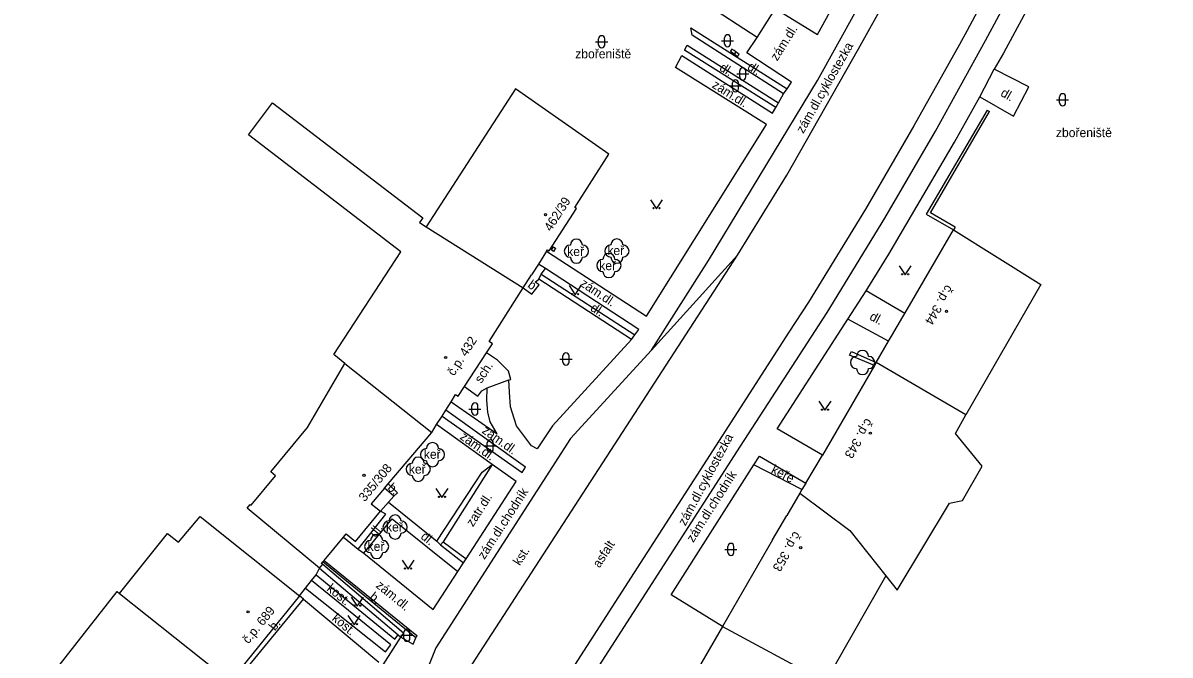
# Model space of a CAD drawing. Extents: x -577457 to -568404, y -1208466 to -1201387.
# Drawn here: x -569020.2 to -568925.4, y -1204426.9 to -1204374.7 of the extents above; entities that cross this region are included whole.
import ezdxf

# ---------------------------------------------------------------- set-up
doc = ezdxf.new("R2010")
doc.units = 0
for name, color, linetype in [('BUDOVY_MĚŘ', 7, 'Continuous'), ('BUDOVY_NEMĚŘ', 7, 'Continuous'), ('OBVOD_PILÍŘE', 7, 'Continuous'), ('POMOC_POPIS', 7, 'Continuous'), ('ROZHRANÍ_PLOCH', 7, 'Continuous'), ('ZELEŇ', 7, 'Continuous'), ('ZN_BUDOV', 7, 'Continuous'), ('ZN_DOPLŇKOVÉ', 7, 'Continuous'), ('ZN_KULTUR', 7, 'Continuous'), ('Č_POPIS_ORIENT', 7, 'Continuous')]:
    doc.layers.add(name, color=color, linetype=linetype)

msp = doc.modelspace()

# ---------------------------------------------------------------- linework, layer by layer
at = {"layer": 'BUDOVY_MĚŘ'}
for points in [[(-568976.73, -1204393.5), (-568974.48, -1204390.01), (-568974.63, -1204389.92), (-568971.8, -1204385.51)], [(-568947.35, -1204398.68), (-568943.31, -1204391.78)], [(-568943.18, -1204391.56), (-568943.31, -1204391.78)], [(-568976.95, -1204393.54), (-568976.87, -1204393.41), (-568976.73, -1204393.5)], [(-568978.9, -1204396.57), (-568978.2, -1204395.48)], [(-568981.92, -1204401.93), (-568981.43, -1204401.18), (-568981.71, -1204401), (-568978.9, -1204396.57)], [(-568947.51, -1204398.95), (-568947.35, -1204398.68)], [(-568948.68, -1204400.96), (-568948.44, -1204400.55)], [(-568949.72, -1204402.74), (-568948.68, -1204400.96)], [(-568983.74, -1204404.72), (-568981.92, -1204401.93)], [(-568949.72, -1204402.74), (-568949.86, -1204402.97), (-568954.15, -1204410.37)], [(-568984.84, -1204405.97), (-568984.47, -1204405.38), (-568984.26, -1204405.51), (-568983.74, -1204404.72)], [(-568986.45, -1204408.5), (-568986.05, -1204407.86)], [(-568990.05, -1204412.76), (-568986.45, -1204408.5)], [(-568990.34, -1204413.11), (-568990.05, -1204412.76)], [(-568955.51, -1204412.7), (-568955.85, -1204413.23)], [(-568990.34, -1204413.11), (-568991.46, -1204414.39), (-568990.68, -1204415)], [(-568989.59, -1204413.78), (-568990.34, -1204413.11)], [(-568990.02, -1204414.26), (-568989.59, -1204413.78)], [(-568956.03, -1204413.52), (-568957.1, -1204415.36)], [(-568955.85, -1204413.23), (-568956.03, -1204413.52)], [(-568990.68, -1204415), (-568990.02, -1204414.26)], [(-568993.74, -1204417.15), (-568993.52, -1204416.88), (-568992.75, -1204417.52), (-568990.68, -1204415)], [(-568958.27, -1204417.38), (-568962.42, -1204424.53)], [(-568995.72, -1204419.72), (-568995.46, -1204419.39), (-568995.55, -1204419.32), (-568995.44, -1204419.19)], [(-568995.44, -1204419.19), (-568995.35, -1204419.08)], [(-568997.38, -1204421.99), (-569003.11, -1204429.08)], [(-568962.42, -1204424.53), (-568965.23, -1204429.37)]]:
    msp.add_lwpolyline(points, dxfattribs=at)
at = {"layer": 'BUDOVY_NEMĚŘ'}
for points in [[(-568971.8, -1204385.51), (-568979.51, -1204380.12), (-568986.9, -1204391.52)], [(-568993.62, -1204402.81), (-568994.54, -1204402.07), (-568989, -1204393.59), (-569001.59, -1204383.91), (-568999.62, -1204381.27), (-568987.17, -1204390.77), (-568987.47, -1204391.17), (-568986.9, -1204391.52)], [(-568986.9, -1204391.52), (-568978.9, -1204396.57)], [(-568943.31, -1204391.78), (-568936.09, -1204396.28), (-568942.3, -1204407.05)], [(-568995.72, -1204419.72), (-569001.71, -1204414.76), (-569001.45, -1204414.46), (-569001.38, -1204414.52), (-568999.36, -1204412.08), (-568999.74, -1204411.76), (-568996.72, -1204408.1), (-568993.62, -1204402.81)], [(-568993.62, -1204402.81), (-568986.45, -1204408.5)], [(-568942.3, -1204407.05), (-568949.72, -1204402.74)], [(-568948.91, -1204420.36), (-568947.98, -1204421.54), (-568943.65, -1204414.36), (-568942.57, -1204414.12), (-568940.96, -1204411.3), (-568943.16, -1204408.6), (-568942.3, -1204407.05)], [(-568956.03, -1204413.52), (-568951.88, -1204416.6), (-568948.91, -1204420.36)], [(-569012.25, -1204421.8), (-569008.28, -1204416.86), (-569007.39, -1204417.58), (-569005.6, -1204415.46), (-568997.38, -1204421.99)], [(-568948.91, -1204420.36), (-568953.18, -1204427.84), (-568953.99, -1204429.09)], [(-569020.24, -1204431.59), (-569012.44, -1204421.65), (-569012.25, -1204421.8)], [(-569012.25, -1204421.8), (-569003.11, -1204429.08)], [(-568962.42, -1204424.53), (-568953.99, -1204429.09)]]:
    msp.add_lwpolyline(points, dxfattribs=at)
at = {"layer": 'OBVOD_PILÍŘE'}
for points in [[(-568961.46, -1204376.95), (-568961.63, -1204376.84), (-568961.76, -1204377.02), (-568961.43, -1204377.25), (-568961.3, -1204377.07), (-568961.46, -1204376.95)], [(-568961.17, -1204377.17), (-568961.3, -1204377.07), (-568961.43, -1204377.25), (-568961.17, -1204377.44), (-568961.04, -1204377.27), (-568961.17, -1204377.17)], [(-568976.29, -1204393.43), (-568976.38, -1204393.56), (-568976.56, -1204393.44), (-568976.38, -1204393.17), (-568976.2, -1204393.3), (-568976.29, -1204393.43)]]:
    msp.add_lwpolyline(points, dxfattribs=at)
at = {"layer": 'ROZHRANÍ_PLOCH'}
for points in [[(-568986.96, -1204449.86), (-568983.6, -1204444.85), (-568969.76, -1204423.38), (-568960.92, -1204409.65), (-568953.77, -1204398.59), (-568948.99, -1204390.8), (-568944.8, -1204383.61), (-568940.67, -1204376.12), (-568935.59, -1204366.71), (-568927.34, -1204351.28), (-568915.4, -1204330.46)], [(-568919.91, -1204333.86), (-568928.89, -1204350.5), (-568937.31, -1204366.16), (-568942.2, -1204375.31), (-568942.83, -1204376.46), (-568946.59, -1204383.17), (-568950.6, -1204390.07), (-568951.12, -1204390.92), (-568955.31, -1204397.74), (-568956.94, -1204400.23), (-568962.44, -1204408.79), (-568971, -1204422.09), (-568984.27, -1204442.65)], [(-568924.58, -1204352.99), (-568925.8, -1204352.28), (-568933.95, -1204367.44), (-568939.17, -1204377.17), (-568939.95, -1204378.5)], [(-568968.27, -1204401.72), (-568963.57, -1204394.3), (-568954.57, -1204379.42), (-568949.78, -1204370.82), (-568945.7, -1204363.27), (-568941.11, -1204354.66)], [(-568957.69, -1204373.7), (-568954.56, -1204375.64), (-568945.64, -1204359.37), (-568947.46, -1204358.12)], [(-568951.18, -1204376.82), (-568946.8, -1204368.93)], [(-568959.54, -1204375.88), (-568964.04, -1204372.97)], [(-568959.54, -1204375.88), (-568958.03, -1204373.47)], [(-568957.37, -1204380.54), (-568964.92, -1204375.69), (-568965.02, -1204375.08), (-568957.08, -1204380.12)], [(-568956.7, -1204379.56), (-568960.4, -1204377.14), (-568959.54, -1204375.88)], [(-568958, -1204381.65), (-568965.54, -1204376.92), (-568965.32, -1204376.52), (-568957.77, -1204381.27)], [(-568957.1, -1204387.24), (-568951.18, -1204376.82)], [(-568976.95, -1204393.54), (-568968.69, -1204398.9), (-568958.78, -1204383.06), (-568966.31, -1204378.35), (-568965.78, -1204377.37), (-568958.29, -1204382.13), (-568958, -1204381.65)], [(-568941.15, -1204380.77), (-568938.35, -1204382.37), (-568937.08, -1204379.96), (-568939.95, -1204378.5)], [(-568941.15, -1204380.77), (-568939.95, -1204378.5)], [(-568957.08, -1204380.12), (-568956.7, -1204379.56)], [(-568957.77, -1204381.27), (-568957.37, -1204380.54)], [(-568957.37, -1204380.54), (-568957.08, -1204380.12)], [(-568950.53, -1204396.8), (-568948.65, -1204393.77), (-568943.24, -1204384.52), (-568941.15, -1204380.77)], [(-568958, -1204381.65), (-568957.77, -1204381.27)], [(-568961.18, -1204393.86), (-568957.1, -1204387.24)], [(-568992.28, -1204441.79), (-568961.18, -1204393.86)], [(-568961.18, -1204393.86), (-568968.27, -1204401.72)], [(-568977.03, -1204394.97), (-568977.61, -1204394.6)], [(-568977.39, -1204395.44), (-568977.03, -1204394.97)], [(-568969.65, -1204400.44), (-568969.34, -1204399.99), (-568977.03, -1204394.97)], [(-568978.9, -1204396.57), (-568978.17, -1204397.09), (-568977.56, -1204396.31), (-568977.9, -1204396.1), (-568977.59, -1204395.84)], [(-568977.59, -1204395.84), (-568977.39, -1204395.44)], [(-568969.94, -1204400.82), (-568977.59, -1204395.84)], [(-568977.39, -1204395.44), (-568969.65, -1204400.44)], [(-568952.04, -1204399.15), (-568950.53, -1204396.8)], [(-568947.35, -1204398.68), (-568950.53, -1204396.8)], [(-568954.15, -1204410.37), (-568957.88, -1204408.2), (-568952.04, -1204399.15)], [(-568948.68, -1204400.96), (-568952.04, -1204399.15)], [(-568969.94, -1204400.82), (-568969.65, -1204400.44)], [(-568968.27, -1204401.72), (-568974.97, -1204409.01), (-568986.1, -1204426.29), (-568989.09, -1204433.76)], [(-568969.94, -1204400.82), (-568976.47, -1204407.95), (-568977.74, -1204409.87), (-568978.2, -1204409.6), (-568979.43, -1204407.95), (-568979.95, -1204406.38), (-568980.03, -1204405.18), (-568980.07, -1204404.17)], [(-568984.84, -1204405.97), (-568981.04, -1204408.61), (-568981.61, -1204407.62), (-568981.82, -1204406.83), (-568981.9, -1204405.88), (-568981.87, -1204404.83)], [(-568985.59, -1204407.15), (-568978.98, -1204411.82), (-568978.7, -1204411.37), (-568985.28, -1204406.66)], [(-568981.44, -1204411.15), (-568986.05, -1204407.86)], [(-568979.46, -1204412.55), (-568981.44, -1204411.15)], [(-568966.66, -1204421.93), (-568959.81, -1204411.19)], [(-568959.81, -1204411.19), (-568959.34, -1204410.47), (-568955.51, -1204412.7)], [(-568989.59, -1204413.78), (-568989.29, -1204413.49), (-568990.05, -1204412.76)], [(-568983.6, -1204418.96), (-568979.46, -1204412.55)], [(-568990.02, -1204414.26), (-568986.02, -1204417.5)], [(-568992.54, -1204418.15), (-568990.24, -1204415.27), (-568990.68, -1204415)], [(-568992.05, -1204418.48), (-568989.72, -1204415.65), (-568984.29, -1204420)], [(-568993.74, -1204417.15), (-568992.54, -1204418.15)], [(-568985.72, -1204417.78), (-568983.81, -1204419.27)], [(-568985.51, -1204417.55), (-568983.6, -1204418.96)], [(-568992.54, -1204418.15), (-568992.05, -1204418.48)], [(-568992.05, -1204418.48), (-568986.32, -1204423.14)], [(-568987.76, -1204425.48), (-568995.44, -1204419.19)], [(-568995.35, -1204419.08), (-568987.67, -1204425.27), (-568987.76, -1204425.48)], [(-568984.29, -1204420), (-568983.81, -1204419.27)], [(-568983.81, -1204419.27), (-568983.6, -1204418.96)], [(-568996, -1204420.26), (-568989.51, -1204425.57), (-568989.22, -1204425.22)], [(-568986.32, -1204423.14), (-568984.29, -1204420)], [(-568996.89, -1204421.37), (-568990.27, -1204426.62), (-568989.84, -1204426.04), (-568996.39, -1204420.73)], [(-569002.83, -1204429.33), (-568997.06, -1204422.27)], [(-568997.06, -1204422.27), (-568997.38, -1204421.99)], [(-568997.06, -1204422.27), (-568990.81, -1204427.48)], [(-568962.42, -1204424.53), (-568966.66, -1204421.93)], [(-568989.01, -1204425.41), (-568987.98, -1204426), (-568987.76, -1204425.48)]]:
    msp.add_lwpolyline(points, dxfattribs=at)
at = {"layer": 'ZELEŇ'}
msp.add_lwpolyline([(-568955.85, -1204413.23), (-568959.81, -1204411.19)], dxfattribs=at)
for centre in [(-568974.49, -1204393.53), (-568971.14, -1204393.52), (-568971.8, -1204394.71), (-568950.83, -1204402.73), (-568986.38, -1204410.34), (-568987.56, -1204411.55), (-568989.48, -1204416.32), (-568991, -1204417.93)]:
    msp.add_circle(centre, 0.0005, dxfattribs=at)
for centre, start, end in [((-568974.99, -1204393.53), 89.99999, 269.99999), ((-568974.49, -1204393.03), 0, 179.99999), ((-568973.99, -1204393.53), 270, 89.99999), ((-568971.64, -1204393.52), 89.99999, 269.99999), ((-568971.14, -1204393.02), 0, 179.99999), ((-568970.64, -1204393.52), 270, 89.99999), ((-568974.49, -1204394.03), 179.99999, 359.99999), ((-568971.8, -1204394.21), 0, 179.99999), ((-568971.14, -1204394.02), 179.99999, 359.99999), ((-568972.3, -1204394.71), 89.99999, 269.99999), ((-568971.3, -1204394.71), 270, 89.99999), ((-568971.8, -1204395.21), 179.99999, 359.99999), ((-568951.33, -1204402.73), 89.99999, 269.99999), ((-568950.83, -1204402.23), 0, 179.99999), ((-568950.33, -1204402.73), 270, 89.99999), ((-568950.83, -1204403.23), 179.99999, 359.99999), ((-568986.88, -1204410.34), 89.99999, 269.99999), ((-568986.38, -1204409.84), 0, 179.99999), ((-568985.88, -1204410.34), 270, 89.99999), ((-568988.06, -1204411.55), 89.99999, 269.99999), ((-568987.56, -1204411.05), 0, 179.99999), ((-568987.06, -1204411.55), 270, 89.99999), ((-568986.38, -1204410.84), 179.99999, 359.99999), ((-568987.56, -1204412.05), 179.99999, 359.99999), ((-568989.98, -1204416.32), 89.99999, 269.99999), ((-568989.48, -1204415.82), 0, 179.99999), ((-568988.98, -1204416.32), 270, 89.99999), ((-568989.48, -1204416.82), 179.99999, 359.99999), ((-568991.5, -1204417.93), 89.99999, 269.99999), ((-568991, -1204417.43), 0, 179.99999), ((-568990.5, -1204417.93), 270, 89.99999), ((-568991, -1204418.43), 179.99999, 359.99999)]:
    msp.add_arc(centre, 0.5, start, end, dxfattribs=at)
at = {"layer": 'ZN_BUDOV'}
for centre in [(-568977.04, -1204390.51), (-568943.89, -1204398.5), (-568985.3, -1204402.31), (-568950.19, -1204408.56), (-568992.05, -1204412.05), (-568955.95, -1204418.02), (-569001.63, -1204423.33)]:
    msp.add_circle(centre, 0.0875, dxfattribs=at)
at = {"layer": 'ZN_DOPLŇKOVÉ'}
for points in [[(-568940.53, -1204381.88), (-568945.57, -1204390.46), (-568943.31, -1204391.78)], [(-568945.23, -1204390.37), (-568940.35, -1204381.98)], [(-568940.53, -1204381.88), (-568940.35, -1204381.98)], [(-568943.18, -1204391.56), (-568945.23, -1204390.37)], [(-568976.95, -1204393.54), (-568977.61, -1204394.6)], [(-568977.61, -1204394.6), (-568978.2, -1204395.48)], [(-568948.44, -1204400.55), (-568947.51, -1204398.95)], [(-568980.07, -1204404.17), (-568979.9, -1204404.14), (-568980.1, -1204403.45), (-568981, -1204402.53), (-568981.92, -1204401.93)], [(-568949.86, -1204402.97), (-568951.9, -1204402.11), (-568951.74, -1204401.83), (-568949.72, -1204402.74)], [(-568981.87, -1204404.83), (-568980.07, -1204404.17)], [(-568983.74, -1204404.72), (-568982.63, -1204405.5), (-568982.32, -1204405.07), (-568981.87, -1204404.83)], [(-568985.28, -1204406.66), (-568984.84, -1204405.97)], [(-568986.05, -1204407.86), (-568985.59, -1204407.15)], [(-568985.59, -1204407.15), (-568985.28, -1204406.66)], [(-568986.02, -1204417.5), (-568982.27, -1204411.78), (-568981.44, -1204411.15)], [(-568981.44, -1204411.15), (-568985.51, -1204417.55)], [(-568955.51, -1204412.7), (-568954.15, -1204410.37)], [(-568958.27, -1204417.38), (-568957.1, -1204415.36)], [(-568995.35, -1204419.08), (-568993.74, -1204417.15)], [(-568986.02, -1204417.5), (-568985.72, -1204417.78)], [(-568985.51, -1204417.55), (-568985.72, -1204417.78)], [(-568996, -1204420.26), (-568995.72, -1204419.72)], [(-568995.72, -1204419.72), (-568989.22, -1204425.22)], [(-568995.46, -1204419.39), (-568988.79, -1204425.06), (-568989.01, -1204425.41)], [(-568996.39, -1204420.73), (-568996, -1204420.26)], [(-568997.38, -1204421.99), (-568996.89, -1204421.37)], [(-568996.89, -1204421.37), (-568996.39, -1204420.73)], [(-568990.45, -1204427.7), (-568989.01, -1204425.41)], [(-568989.22, -1204425.22), (-568989.01, -1204425.41)]]:
    msp.add_lwpolyline(points, dxfattribs=at)
at = {"layer": 'ZN_KULTUR'}
for p, q in [((-568972.65, -1204376.48), (-568972.65, -1204375.98)), ((-568972.15, -1204376.48), (-568972.15, -1204375.98)), ((-568962.25, -1204376.4), (-568962.25, -1204375.9)), ((-568961.75, -1204376.4), (-568961.75, -1204375.9)), ((-568972.9, -1204376.23), (-568971.9, -1204376.23)), ((-568962.5, -1204376.15), (-568961.5, -1204376.15)), ((-568961.24, -1204378.89), (-568960.24, -1204378.89)), ((-568960.99, -1204379.14), (-568960.99, -1204378.64)), ((-568960.49, -1204379.14), (-568960.49, -1204378.64)), ((-568961.84, -1204379.87), (-568960.84, -1204379.87)), ((-568961.59, -1204380.12), (-568961.59, -1204379.62)), ((-568961.09, -1204380.12), (-568961.09, -1204379.62)), ((-568934.55, -1204381.27), (-568934.55, -1204380.77)), ((-568934.05, -1204381.27), (-568934.05, -1204380.77)), ((-568934.8, -1204381.02), (-568933.8, -1204381.02)), ((-568975.85, -1204402.44), (-568974.85, -1204402.44)), ((-568975.6, -1204402.69), (-568975.6, -1204402.19)), ((-568975.1, -1204402.69), (-568975.1, -1204402.19)), ((-568983.13, -1204406.82), (-568983.13, -1204406.32)), ((-568982.63, -1204406.82), (-568982.63, -1204406.32)), ((-568983.38, -1204406.57), (-568982.38, -1204406.57)), ((-568982.11, -1204409.62), (-568981.11, -1204409.62)), ((-568981.86, -1204409.87), (-568981.86, -1204409.37)), ((-568981.36, -1204409.87), (-568981.36, -1204409.37)), ((-568962.22, -1204418.17), (-568961.22, -1204418.17)), ((-568961.97, -1204418.42), (-568961.97, -1204417.92)), ((-568961.47, -1204418.42), (-568961.47, -1204417.92)), ((-568989, -1204425.26), (-568988, -1204425.26)), ((-568988.75, -1204425.51), (-568988.75, -1204425.01)), ((-568988.25, -1204425.51), (-568988.25, -1204425.01))]:
    msp.add_line(p, q, dxfattribs=at)
for points in [[(-568968.37, -1204389.28), (-568967.87, -1204390.03), (-568967.37, -1204389.28)], [(-568947.81, -1204394.74), (-568947.31, -1204395.49), (-568946.81, -1204394.74)], [(-568975.09, -1204396.38), (-568974.59, -1204397.13), (-568974.09, -1204396.38)], [(-568954.44, -1204405.92), (-568953.94, -1204406.67), (-568953.44, -1204405.92)], [(-568986.1, -1204413.13), (-568985.6, -1204413.88), (-568985.1, -1204413.13)], [(-568988.9, -1204419.05), (-568988.4, -1204419.8), (-568987.9, -1204419.05)], [(-568993.1, -1204422.11), (-568992.6, -1204422.86), (-568992.1, -1204422.11)], [(-568993.37, -1204423.64), (-568992.87, -1204424.39), (-568992.37, -1204423.64)]]:
    msp.add_lwpolyline(points, dxfattribs=at)
for centre in [(-568968.12, -1204389.98), (-568967.62, -1204389.98), (-568947.56, -1204395.44), (-568947.06, -1204395.44), (-568974.84, -1204397.08), (-568974.34, -1204397.08), (-568954.19, -1204406.62), (-568953.69, -1204406.62), (-568985.85, -1204413.83), (-568985.35, -1204413.83), (-568988.65, -1204419.75), (-568988.15, -1204419.75), (-568992.85, -1204422.81), (-568992.35, -1204422.81), (-568993.12, -1204424.34), (-568992.62, -1204424.34)]:
    msp.add_circle(centre, 0.05, dxfattribs=at)
for centre, start, end in [((-568972.4, -1204375.98), 0, 179.99999), ((-568962, -1204375.9), 0, 179.99999), ((-568972.4, -1204376.48), 179.99999, 359.99999), ((-568962, -1204376.4), 179.99999, 359.99999), ((-568960.74, -1204378.64), 0, 179.99999), ((-568961.34, -1204379.62), 0, 179.99999), ((-568960.74, -1204379.14), 179.99999, 359.99999), ((-568961.34, -1204380.12), 179.99999, 359.99999), ((-568934.3, -1204380.77), 0, 179.99999), ((-568934.3, -1204381.27), 179.99999, 359.99999), ((-568975.35, -1204402.19), 0, 179.99999), ((-568975.35, -1204402.69), 179.99999, 359.99999), ((-568982.88, -1204406.32), 0, 179.99999), ((-568982.88, -1204406.82), 179.99999, 359.99999), ((-568981.61, -1204409.37), 0, 179.99999), ((-568981.61, -1204409.87), 179.99999, 359.99999), ((-568961.72, -1204417.92), 0, 179.99999), ((-568961.72, -1204418.42), 179.99999, 359.99999), ((-568988.5, -1204425.01), 0, 179.99999), ((-568988.5, -1204425.51), 179.99999, 359.99999)]:
    msp.add_arc(centre, 0.25, start, end, dxfattribs=at)

# ---------------------------------------------------------------- texts
at = {"layer": 'POMOC_POPIS'}
for s, rotation, p in [('zám.dl.', 57.93056, (-568957.89, -1204377.87)), ('zám.dl.cyklostezka', 60.39743, (-568955.73, -1204383.86)), ('dl.', 327.28398, (-568960.42, -1204378.46)), ('dl.', 327.89911, (-568962.73, -1204378.55)), ('zám.dl.', 327.97411, (-568963.34, -1204379.97)), ('dl.', 330.25511, (-568939.49, -1204380.66)), ('b.', 324.53665, (-568978.58, -1204396.46)), ('zám.dl.', 326.16998, (-568974.25, -1204396.35)), ('dl.', 326.93665, (-568973.4, -1204398.39)), ('dl.', 331.68905, (-568950.32, -1204399.15)), ('sch.', 56.88239, (-568982.35, -1204404.5)), ('zám.dl.', 324.40469, (-568982.36, -1204408.49)), ('zám.dl.', 324.48582, (-568984.18, -1204409)), ('zám.dl.cyklostezka', 61.75001, (-568965.48, -1204416.27)), ('zám.dl.chodník', 57.47019, (-568964.83, -1204417.65)), ('b.', 318.22454, (-568990.16, -1204413.16)), ('zám.dl.chodník', 57.12, (-568982.09, -1204419.05)), ('zatr.dl.', 57.14297, (-568983.04, -1204416.35)), ('dl.', 50.53465, (-568991.12, -1204417.22)), ('dl.', 321.30161, (-568987.42, -1204417.22)), ('asfalt', 57.22473, (-568972.58, -1204419.75)), ('kst.', 57.12, (-568979.17, -1204419.56)), ('kost.', 320.96878, (-568995.18, -1204421.52)), ('b.', 320.68219, (-568991.66, -1204422.2)), ('zám.dl.', 320.8798, (-568991.12, -1204421.25)), ('kost.', 320.18543, (-568994.75, -1204423.97)), ('b.', 51.05552, (-568999.41, -1204424.94))]:
    msp.add_text(s, height=0.75, rotation=rotation, dxfattribs=at).set_placement(p)
for p in [(-568974.59, -1204377.6), (-568934.85, -1204384.11)]:
    msp.add_text('zbořeniště', height=0.75, dxfattribs=at).set_placement(p)
at = {"layer": 'ZELEŇ'}
for p in [(-568975.25, -1204393.93), (-568971.93, -1204393.85), (-568972.6, -1204395.1), (-568987.1, -1204410.68), (-568988.34, -1204411.91), (-568990.23, -1204416.69), (-568991.75, -1204418.29)]:
    msp.add_text('keř', height=0.75, dxfattribs=at).set_placement(p)
msp.add_text('keře', height=0.75, rotation=332.74467, dxfattribs=at).set_placement((-568958.45, -1204411.81))
at = {"layer": 'Č_POPIS_ORIENT'}
for s, rotation, p in [('462/39', 57.30002, (-568976.59, -1204391.95)), ('č.p. 344', 239.67999, (-568943.92, -1204396.25)), ('č.p. 432', 57.42, (-568984.6, -1204403.89)), ('č.p. 343', 239.82002, (-568950.56, -1204407.28)), ('335/308', 50.64002, (-568991.98, -1204414.28)), ('č.p. 353', 239.71001, (-568956.5, -1204416.62)), ('č.p. 689', 51.05999, (-569001.6, -1204426.02))]:
    msp.add_text(s, height=0.75, rotation=rotation, dxfattribs=at).set_placement(p)

doc.saveas('drawing.dxf')
